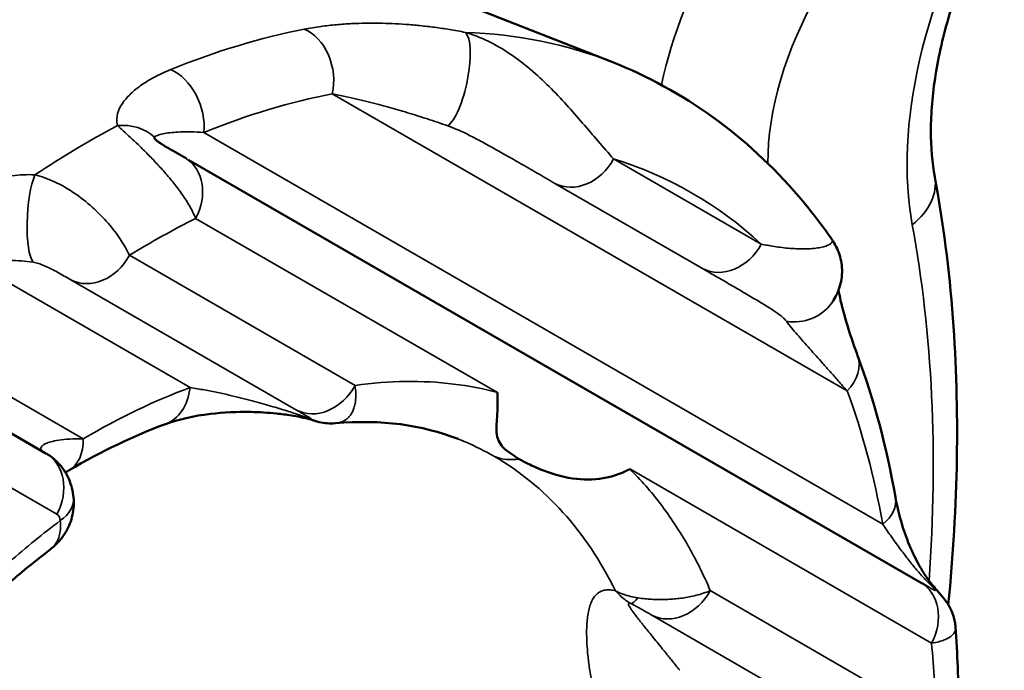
# Model space of a CAD drawing. Header units: millimetres. Extents: x 0 to 14369, y -869 to 2970.
# Tile 780 of 787: x 3885.31 to 3891.36, y 1956.47 to 1960.47. Entities that reach past the tile are written whole.
import ezdxf

# ---------------------------------------------------------------- set-up
doc = ezdxf.new("R2010")
doc.units = ezdxf.units.MM
doc.header["$LTSCALE"] = 10
doc.layers.add('Sichtbar (ISO)', color=7, linetype='Continuous', lineweight=50)
doc.layers.add('Sichtbar schmal (ISO)', color=7, linetype='Continuous', lineweight=35)

msp = doc.modelspace()

# ---------------------------------------------------------------- linework, layer by layer
at = {"layer": 'Sichtbar (ISO)'}
for p, q in [((3888.9496, 1960.2071), (3886.265, 1961.2618)), ((3886.3536, 1959.6047), (3890.845, 1957.0116)), ((3885.4754, 1957.8038), (3884.5644, 1958.3297)), ((3887.2527, 1957.9884), (3887.2513, 1957.9883)), ((3885.499, 1957.2106), (3885.499, 1957.2106))]:
    msp.add_line(p, q, dxfattribs=at)
for centre, major_axis, ratio, start_param, end_param in [((3890.0554, 1958.9017), (0.2433, -0.1755), 0.952924, 6.282771, 6.285814), ((3887.2258, 1958.2872), (0.0267, -0.2988), 0.984252, 6.279098, 6.283081), ((3885.3254, 1957.5439), (0.15, 0.2598), 0.816497, 6.283075, 6.283185), ((3885.4154, 1958.0448), (0.2023, -0.3451), 0.600765, 6.283153, 6.283193), ((3885.3465, 1957.5044), (0.2986, 0.0285), 0.610672, 6.283008, 6.283152)]:
    msp.add_ellipse(centre, major_axis=major_axis, ratio=ratio, start_param=start_param, end_param=end_param, dxfattribs=at)
for points, knots in [([(3885.4259, 1961.4571), (3884.8465, 1961.3216), (3884.2229, 1961.0592), (3882.9727, 1960.3001), (3882.3468, 1959.8076), (3881.1505, 1958.6346), (3880.5805, 1957.9534), (3879.5583, 1956.4706), (3879.1068, 1955.6686), (3878.3712, 1954.0294), (3878.0873, 1953.1924), (3877.7149, 1951.5749), (3877.6258, 1950.7945), (3877.6356, 1949.9873), (3877.6385, 1949.8932), (3877.6431, 1949.8004)], [5.208706, 5.208706, 5.208706, 5.208706, 5.523631, 5.523631, 5.833698, 5.833698, 6.145367, 6.145367, 6.458278, 6.458278, 6.771107, 6.771107, 7.082552, 7.082552, 7.124254, 7.124254, 7.124254, 7.124254]), ([(3890.9319, 1959.5025), (3890.9164, 1959.5863), (3890.9078, 1959.6821), (3890.9086, 1959.8923), (3890.9179, 1960.0066), (3890.9561, 1960.2468), (3890.985, 1960.3727), (3891.0616, 1960.6292), (3891.1094, 1960.7599), (3891.2221, 1961.0193), (3891.287, 1961.148), (3891.359, 1961.2727)], [5.3067748, 5.3067748, 5.3067748, 5.3067748, 5.5020569, 5.5020569, 5.697339, 5.697339, 5.8926211, 5.8926211, 6.0879032, 6.0879032, 6.2831853, 6.2831853, 6.2831853, 6.2831853]), ([(3888.9496, 1960.2071), (3889.388, 1960.0348), (3889.7824, 1959.7495), (3890.1686, 1959.2974), (3890.2369, 1959.2086), (3890.3013, 1959.1157)], [0, 0, 0, 0, 0.2164921, 0.2164921, 0.2661518, 0.2661518, 0.2661518, 0.2661518]), ([(3886.1425, 1959.7449), (3886.1415, 1959.7436), (3886.1412, 1959.7421), (3886.1416, 1959.7402), (3886.142, 1959.7388), (3886.1428, 1959.7372), (3886.144, 1959.7355)], [0.000015, 0.000015, 0.000015, 0.000015, 0.1, 0.1, 0.1, 0.1778136, 0.1778136, 0.1778136, 0.1778136]), ([(3886.144, 1959.7355), (3886.1443, 1959.735), (3886.1447, 1959.7345), (3886.1451, 1959.734), (3886.147, 1959.7317), (3886.1496, 1959.7291), (3886.153, 1959.7261), (3886.1564, 1959.7232), (3886.1605, 1959.7199), (3886.1656, 1959.7163), (3886.1706, 1959.7127), (3886.1764, 1959.7087), (3886.1829, 1959.7045), (3886.1894, 1959.7003), (3886.1966, 1959.6958), (3886.2043, 1959.6911), (3886.2095, 1959.6879), (3886.215, 1959.6847), (3886.2207, 1959.6813)], [0.1778136, 0.1778136, 0.1778136, 0.1778136, 0.2, 0.2, 0.2, 0.3, 0.3, 0.3, 0.4, 0.4, 0.4, 0.5, 0.5, 0.5, 0.6, 0.6, 0.6, 0.6673793, 0.6673793, 0.6673793, 0.6673793]), ([(3886.2207, 1959.6813), (3886.2426, 1959.6683), (3886.2629, 1959.6571), (3886.3014, 1959.6357), (3886.3198, 1959.6255), (3886.3368, 1959.6159)], [0, 0, 0, 0, 0.00897274, 0.00897274, 0.01817991, 0.01817991, 0.01817991, 0.01817991]), ([(3891.0152, 1956.8746), (3891.0754, 1957.4838), (3891.0853, 1958.0742), (3891.0209, 1958.933), (3890.9838, 1959.2227), (3890.9319, 1959.5025)], [3.8064265, 3.8064265, 3.8064265, 3.8064265, 4.0098908, 4.0098908, 4.1180032, 4.1180032, 4.1180032, 4.1180032]), ([(3890.3012, 1959.1157), (3890.3195, 1959.0893), (3890.3358, 1959.0578), (3890.3576, 1958.9903), (3890.3634, 1958.9536), (3890.3622, 1958.8788), (3890.3546, 1958.8401), (3890.3305, 1958.7767), (3890.316, 1958.7503), (3890.2992, 1958.7269)], [0, 0, 0, 0, 0.01178918, 0.01178918, 0.02366753, 0.02366753, 0.03587233, 0.03587233, 0.04556969, 0.04556969, 0.04556969, 0.04556969]), ([(3890.3419, 1958.8067), (3890.3443, 1958.7895), (3890.3486, 1958.7666), (3890.3657, 1958.691), (3890.3824, 1958.6306), (3890.419, 1958.5148), (3890.4374, 1958.461), (3890.4584, 1958.4043)], [0.03909394, 0.03909394, 0.03909394, 0.03909394, 0.05717544, 0.05717544, 0.09280707, 0.09280707, 0.12026868, 0.12026868, 0.12026868, 0.12026868]), ([(3888.3816, 1957.7688), (3888.3621, 1957.78), (3888.3445, 1957.7911), (3888.3101, 1957.8156), (3888.2942, 1957.8288), (3888.2567, 1957.8693), (3888.2458, 1957.896), (3888.2396, 1957.9619), (3888.243, 1957.9983), (3888.2491, 1958.0986), (3888.2486, 1958.1491), (3888.2471, 1958.1751), (3888.247, 1958.1763), (3888.247, 1958.1772)], [-0.03542474, -0.03542474, -0.03542474, -0.03542474, -0.03149139, -0.03149139, -0.02675471, -0.02675471, -0.01760203, -0.01760203, -0.00940478, -0.00940478, 0, 0, 0.00033768, 0.00033768, 0.00033768, 0.00033768]), ([(3887.124, 1958.0045), (3887.1208, 1958.0056), (3887.1166, 1958.007), (3887.1072, 1958.0099), (3887.1018, 1958.0115), (3887.0889, 1958.015), (3887.0812, 1958.017), (3887.062, 1958.0216), (3887.0502, 1958.0242), (3887.0197, 1958.0303), (3887.0009, 1958.0336), (3886.951, 1958.0415), (3886.92, 1958.0454), (3886.8367, 1958.0538), (3886.7853, 1958.0567), (3886.6474, 1958.0595), (3886.5638, 1958.0553), (3886.3814, 1958.0339), (3886.2853, 1958.0116), (3886.2097, 1957.9836)], [0, 0, 0, 0, 0.0017858, 0.0017858, 0.0036941, 0.0036941, 0.006138, 0.006138, 0.0097341, 0.0097341, 0.0154575, 0.0154575, 0.0251943, 0.0251943, 0.0423879, 0.0423879, 0.0732042, 0.0732042, 0.1150911, 0.1150911, 0.1150911, 0.1150911]), ([(3887.2513, 1957.9883), (3887.2187, 1957.9855), (3887.1852, 1957.9881), (3887.1435, 1957.9982), (3887.1337, 1958.0011), (3887.124, 1958.0045)], [0.00011182, 0.00011182, 0.00011182, 0.00011182, 0.00997423, 0.00997423, 0.01306261, 0.01306261, 0.01306261, 0.01306261]), ([(3885.4782, 1957.8021), (3885.5087, 1957.7841), (3885.5366, 1957.7609), (3885.5835, 1957.7074), (3885.603, 1957.6762), (3885.6322, 1957.6084), (3885.6415, 1957.5708), (3885.6452, 1957.5329)], [0.00032935, 0.00032935, 0.00032935, 0.00032935, 0.01104372, 0.01104372, 0.02193312, 0.02193312, 0.03348937, 0.03348937, 0.03348937, 0.03348937]), ([(3889.06, 1957.7078), (3889.0591, 1957.7074), (3889.0583, 1957.7069), (3889.0444, 1957.6993), (3888.9968, 1957.6725), (3888.8585, 1957.6428), (3888.7962, 1957.6404), (3888.6644, 1957.6542), (3888.598, 1957.6722), (3888.5028, 1957.7084), (3888.4728, 1957.7216), (3888.4222, 1957.7463), (3888.401, 1957.7576), (3888.3816, 1957.7688)], [-0.1099091, -0.1099091, -0.1099091, -0.1099091, -0.1078659, -0.1078659, -0.0771022, -0.0771022, -0.0527542, -0.0527542, -0.0256401, -0.0256401, -0.0116388, -0.0116388, -0.000001, -0.000001, -0.000001, -0.000001]), ([(3885.6452, 1957.5329), (3885.6485, 1957.4973), (3885.6462, 1957.4609), (3885.6309, 1957.3903), (3885.6173, 1957.3552), (3885.5801, 1957.2909), (3885.556, 1957.261), (3885.519, 1957.2267), (3885.5092, 1957.2185), (3885.499, 1957.2107)], [0, 0, 0, 0, 0.01075578, 0.01075578, 0.02183616, 0.02183616, 0.03320882, 0.03320882, 0.03709144, 0.03709144, 0.03709144, 0.03709144]), ([(3890.6908, 1957.5338), (3890.7063, 1957.4459), (3890.7334, 1957.344), (3890.7939, 1957.1988), (3890.8125, 1957.1593), (3890.8458, 1957.0989), (3890.8583, 1957.0779), (3890.8861, 1957.0359), (3890.9016, 1957.0145), (3890.9182, 1956.9947)], [0, 0, 0, 0, 0.03913043, 0.03913043, 0.05324908, 0.05324908, 0.06075064, 0.06075064, 0.06854368, 0.06854368, 0.06854368, 0.06854368]), ([(3890.845, 1957.0116), (3890.8558, 1957.0053), (3890.8659, 1956.9995), (3890.8836, 1956.9891), (3890.8918, 1956.9842), (3890.895, 1956.9824)], [0, 0, 0, 0, 0.00623167, 0.00623167, 0.01268586, 0.01268586, 0.01268586, 0.01268586]), ([(3890.9182, 1956.9947), (3890.9283, 1956.9826), (3890.9387, 1956.9704), (3890.9553, 1956.9511), (3890.962, 1956.9434), (3890.9733, 1956.9303), (3890.9781, 1956.9247), (3890.9877, 1956.9132), (3890.9926, 1956.9072), (3891.0046, 1956.8911), (3891.0119, 1956.8804), (3891.0246, 1956.8586), (3891.0303, 1956.8474), (3891.0443, 1956.815), (3891.0512, 1956.7926), (3891.0572, 1956.7594), (3891.0586, 1956.7487), (3891.0594, 1956.7379)], [0, 0, 0, 0, 0.00473086, 0.00473086, 0.00852443, 0.00852443, 0.01211562, 0.01211562, 0.01529808, 0.01529808, 0.01938347, 0.01938347, 0.02317984, 0.02317984, 0.03011507, 0.03011507, 0.03335201, 0.03335201, 0.03335201, 0.03335201])]:
    msp.add_open_spline(points, degree=3, knots=knots, dxfattribs=at)
for points in [[(3890.4584, 1958.4043), (3890.5587, 1958.1337), (3890.6365, 1957.8416), (3890.6908, 1957.5338)], [(3888.0056, 1957.8919), (3887.7854, 1957.9784), (3887.5325, 1958.0134), (3887.2525, 1957.9884)], [(3886.2097, 1957.9836), (3886.0173, 1957.9124), (3885.818, 1957.8172), (3885.6177, 1957.6997)], [(3887.2525, 1957.9884), (3887.2526, 1957.9884), (3887.2526, 1957.9884), (3887.2527, 1957.9884)], [(3885.6177, 1957.6997), (3885.6098, 1957.6951), (3885.6023, 1957.6905), (3885.5953, 1957.6859)], [(3885.499, 1957.2107), (3885.4161, 1957.1472), (3885.3333, 1957.0802), (3885.2511, 1957.0099)], [(3891.0594, 1956.7379), (3891.0713, 1956.5743), (3891.0776, 1956.4072), (3891.0781, 1956.2374)]]:
    msp.add_open_spline(points, degree=3, dxfattribs=at)
at = {"layer": 'Sichtbar schmal (ISO)'}
for p, q in [((3890.3943, 1958.1867), (3887.2336, 1960.0116)), ((3890.6126, 1957.3683), (3886.4453, 1959.7743)), ((3889.8667, 1959.0885), (3888.9603, 1959.6118)), ((3889.507, 1958.9379), (3888.6006, 1959.4612)), ((3886.3947, 1959.2466), (3888.247, 1958.1772)), ((3885.9881, 1959.0198), (3887.373, 1958.2202)), ((3886.3605, 1958.2076), (3885.0444, 1958.9675)), ((3885.6283, 1958.8692), (3887.0133, 1958.0696)), ((3885.705, 1957.8937), (3884.546, 1958.5628)), ((3885.5426, 1957.4306), (3884.6316, 1957.9566)), ((3889.06, 1957.7078), (3890.9122, 1956.6384)), ((3890.9389, 1956.1615), (3889.554, 1956.961)), ((3890.5792, 1956.0109), (3889.1942, 1956.8105))]:
    msp.add_line(p, q, dxfattribs=at)
for centre, major_axis, ratio, start_param, end_param in [((3883.8514, 1953.6489), (-4.5, -7.7942), 0.57735, 3.63791, 5.553458), ((3892.5295, 1960.5969), (1.25, 2.1651), 0.57735, 1.570796, 2.547207), ((3890.6144, 1960.4057), (-1, -1.7321), 0.57735, 4.712389, 5.221198), ((3890.968, 1960.2016), (-0.75, -1.299), 0.57735, 4.712389, 5.501729), ((3885.5313, 1953.5268), (-3.4382, -6.6593), 0.576925, 3.570357, 3.733396), ((3887.0163, 1960.1249), (-0.0574, 0.2945), 0.741946, 4.178041, 5.827226), ((3887.9765, 1960.102), (-0.0605, -0.2938), 0.28881, 0.283959, 2.964665), ((3885.7417, 1953.4091), (3.4343, 6.6958), 0.574954, 0.057382, 0.264331), ((3886.228, 1959.8876), (-0.1122, 0.2782), 0.676671, 4.042131, 5.68406), ((3885.7494, 1953.4146), (-3.3277, -6.3785), 0.576999, 3.57293, 3.735991), ((3885.7605, 1953.4196), (3.4253, 6.6852), 0.577048, 0.696353, 0.79449), ((3885.9211, 1959.5544), (-0.287, -0.0872), 0.865198, 3.61284, 4.479215), ((3886.1775, 1959.36), (0.15, 0.2598), 0.816497, 4.747296, 6.242824), ((3888.7431, 1959.7251), (-0.15, -0.2598), 0.816497, 0.034907, 1.605703), ((3886.129, 1953.2671), (3.2256, 6.1829), 0.576999, 6.128175, 6.38885), ((3885.4341, 1959.2647), (-0.0181, -0.2995), 0.241538, 3.744249, 6.009012), ((3890.4403, 1959.4114), (0.4916, 0.0911), 0.676461, 5.382208, 6.283185), ((3886.1222, 1953.2342), (3.2425, 6.2153), 0.576999, 0.678703, 0.762848), ((3883.8514, 1953.6489), (5, 8.6603), 0.57735, 5.412594, 5.6888), ((3889.6495, 1959.2018), (-0.15, -0.2598), 0.816497, 0.034907, 1.605703), ((3885.7708, 1959.1331), (-0.15, -0.2598), 0.816497, 0.034907, 1.60572), ((3890.0554, 1958.9017), (0.2433, -0.1755), 0.952924, 5.198095, 6.282771), ((3883.8514, 1953.6489), (-4.5, -7.7942), 0.57735, 2.522285, 2.522288), ((3890.1771, 1958.3), (0.2813, 0.1043), 0.7242, 5.291906, 6.283192), ((3885.7394, 1953.3927), (-2.4994, -4.7909), 0.576999, 3.709253, 3.885922), ((3886.0709, 1958.3587), (0.1388, -0.3751), 0.688659, 0.000001, 0.920272), ((3887.1558, 1958.3336), (-0.15, -0.2598), 0.816497, 0.03491, 1.605717), ((3885.7423, 1953.4191), (3.3275, 6.3781), 0.576999, 5.639437, 5.802507), ((3887.2258, 1958.2872), (0.0267, -0.2988), 0.984252, 5.784348, 6.279098), ((3885.4154, 1958.0448), (0.2023, -0.3451), 0.600765, 0.000009, 0.806353), ((3885.3254, 1957.5439), (0.15, 0.2598), 0.816497, 4.747294, 6.283075), ((3885.8184, 1953.3788), (2.3611, 4.4329), 0.574542, 5.891844, 6.26351), ((3888.3933, 1958.1479), (-0.2, -0.3464), 0.816496, 0.122228, 0.581717), ((3885.3465, 1957.5044), (0.2986, 0.0285), 0.610672, 5.466836, 6.283008), ((3890.3954, 1957.4816), (0.2954, 0.0521), 0.653287, 5.416625, 6.283186), ((3886.1239, 1953.2229), (-2.5107, -4.8126), 0.576999, 4.02688, 4.111971), ((3885.4672, 1957.3092), (0.0766, 0.1207), 0.493866, 5.719745, 6.301816), ((3890.695, 1956.7518), (0.15, 0.2598), 0.816497, 4.747296, 6.283185), ((3890.6882, 1956.8021), (0.23, 0.1926), 0.056817, 6.283184, 6.513223), ((3889.1827, 1957.1574), (-0.1223, -0.274), 0.191567, 0.08631, 0.585071), ((3889.3367, 1957.0744), (-0.15, -0.2598), 0.816497, 0.034908, 1.605701), ((3886.1056, 1953.2439), (-3.2425, -6.2152), 0.576999, 2.329399, 2.413545)]:
    msp.add_ellipse(centre, major_axis=major_axis, ratio=ratio, start_param=start_param, end_param=end_param, dxfattribs=at)
for points in [[(3888.0509, 1960.3882), (3888.0175, 1960.3949), (3887.953, 1960.4065), (3887.8608, 1960.42), (3887.7712, 1960.4304), (3887.684, 1960.4379), (3887.6013, 1960.4426), (3887.5219, 1960.4451), (3887.4402, 1960.4452), (3887.3525, 1960.4426), (3887.26, 1960.4364), (3887.1632, 1960.4258), (3887.0954, 1960.4148), (3887.061, 1960.408)], [(3888.247, 1958.1772), (3888.1609, 1958.2004), (3887.9819, 1958.2357), (3887.6866, 1958.2517), (3887.4797, 1958.2354), (3887.373, 1958.2202)], [(3887.1085, 1958.0123), (3887.1138, 1958.0089), (3887.119, 1958.0062), (3887.124, 1958.0045)], [(3888.9725, 1956.9592), (3888.9607, 1956.9622), (3888.9385, 1956.9659), (3888.9088, 1956.965), (3888.8836, 1956.9578), (3888.8617, 1956.9447), (3888.8429, 1956.9253), (3888.8271, 1956.8995), (3888.8146, 1956.8679), (3888.8054, 1956.8314), (3888.7991, 1956.7907), (3888.7955, 1956.7456), (3888.7944, 1956.6946), (3888.7963, 1956.635), (3888.8018, 1956.5652), (3888.812, 1956.4837), (3888.8231, 1956.4196), (3888.83, 1956.3849)], [(3889.0654, 1956.8825), (3889.0617, 1956.8837), (3889.0558, 1956.8848), (3889.0517, 1956.882), (3889.0522, 1956.8752), (3889.0568, 1956.8647), (3889.0653, 1956.8505), (3889.0778, 1956.8324), (3889.0939, 1956.8107), (3889.1131, 1956.7858), (3889.1347, 1956.7586), (3889.1582, 1956.7294), (3889.1835, 1956.6981), (3889.2116, 1956.6637), (3889.2433, 1956.6246), (3889.2794, 1956.5802), (3889.32, 1956.5301), (3889.3509, 1956.492), (3889.3673, 1956.4717)]]:
    msp.add_open_spline(points, degree=3, dxfattribs=at)
for points, knots in [([(3888.9603, 1959.6118), (3888.9282, 1959.6474), (3888.8967, 1959.6838), (3888.8652, 1959.7205), (3888.8338, 1959.7573), (3888.8023, 1959.7944), (3888.7701, 1959.8318), (3888.738, 1959.8692), (3888.7051, 1959.9069), (3888.671, 1959.9443), (3888.6369, 1959.9818), (3888.6016, 1960.0191), (3888.5646, 1960.0557), (3888.5276, 1960.0922), (3888.489, 1960.128), (3888.4487, 1960.1619), (3888.4084, 1960.1959), (3888.3664, 1960.228), (3888.3231, 1960.2571), (3888.2798, 1960.2862), (3888.2352, 1960.3124), (3888.1896, 1960.3346), (3888.1441, 1960.3568), (3888.0976, 1960.375), (3888.0509, 1960.3882)], [0, 0, 0, 0, 0.125, 0.125, 0.125, 0.25, 0.25, 0.25, 0.375, 0.375, 0.375, 0.5, 0.5, 0.5, 0.625, 0.625, 0.625, 0.75, 0.75, 0.75, 0.875, 0.875, 0.875, 0.9999358, 0.9999358, 0.9999358, 0.9999358]), ([(3886.2416, 1960.1602), (3886.2032, 1960.1447), (3886.134, 1960.112), (3886.0506, 1960.0597), (3885.987, 1960.0058), (3885.9425, 1959.9525), (3885.9121, 1959.8935), (3885.9069, 1959.8431), (3885.914, 1959.8162)], [0.0000001, 0.0000001, 0.0000001, 0.0000001, 0.1666667, 0.3333333, 0.5, 0.6666667, 0.8333333, 1, 1, 1, 1]), ([(3887.9422, 1959.815), (3887.9209, 1959.8224), (3887.9001, 1959.8295), (3887.8793, 1959.8364), (3887.8586, 1959.8434), (3887.8379, 1959.8502), (3887.8173, 1959.8569), (3887.7966, 1959.8636), (3887.7761, 1959.8701), (3887.7556, 1959.8765), (3887.7351, 1959.8829), (3887.7148, 1959.8892), (3887.6948, 1959.8952), (3887.6748, 1959.9012), (3887.6552, 1959.907), (3887.6359, 1959.9126), (3887.6166, 1959.9182), (3887.5975, 1959.9236), (3887.5781, 1959.929), (3887.5587, 1959.9344), (3887.5389, 1959.9398), (3887.5182, 1959.9453), (3887.4975, 1959.9508), (3887.476, 1959.9564), (3887.4538, 1959.962), (3887.4316, 1959.9676), (3887.4086, 1959.9732), (3887.3849, 1959.9788), (3887.3612, 1959.9844), (3887.3369, 1959.99), (3887.3116, 1959.9954), (3887.2864, 1960.0009), (3887.2603, 1960.0063), (3887.2336, 1960.0116)], [0, 0, 0, 0, 0.090909, 0.090909, 0.090909, 0.181818, 0.181818, 0.181818, 0.272727, 0.272727, 0.272727, 0.363636, 0.363636, 0.363636, 0.454545, 0.454545, 0.454545, 0.545455, 0.545455, 0.545455, 0.636364, 0.636364, 0.636364, 0.727273, 0.727273, 0.727273, 0.818182, 0.818182, 0.818182, 0.909091, 0.909091, 0.909091, 1, 1, 1, 1]), ([(3885.914, 1959.8162), (3885.9256, 1959.8057), (3885.9385, 1959.7944), (3885.952, 1959.7822), (3885.9655, 1959.77), (3885.9796, 1959.7571), (3885.9944, 1959.7433), (3886.0091, 1959.7295), (3886.0246, 1959.7149), (3886.041, 1959.6991), (3886.0575, 1959.6833), (3886.075, 1959.6662), (3886.0931, 1959.648), (3886.1114, 1959.6298), (3886.1302, 1959.6103), (3886.1491, 1959.5903), (3886.168, 1959.5702), (3886.1869, 1959.5495), (3886.2055, 1959.5281), (3886.2242, 1959.5068), (3886.2426, 1959.4848), (3886.2605, 1959.4623), (3886.2784, 1959.4397), (3886.2957, 1959.4166), (3886.3121, 1959.393), (3886.3285, 1959.3694), (3886.344, 1959.3453), (3886.358, 1959.3208), (3886.372, 1959.2962), (3886.3845, 1959.2712), (3886.3947, 1959.2466)], [0.0000006, 0.0000006, 0.0000006, 0.0000006, 0.1, 0.1, 0.1, 0.2, 0.2, 0.2, 0.2999914, 0.2999914, 0.2999914, 0.3999834, 0.3999834, 0.3999834, 0.4999877, 0.4999877, 0.4999877, 0.5999954, 0.5999954, 0.5999954, 0.6999994, 0.6999994, 0.6999994, 0.8, 0.8, 0.8, 0.9, 0.9, 0.9, 1, 1, 1, 1]), ([(3888.6006, 1959.4612), (3888.5624, 1959.4832), (3888.5258, 1959.5043), (3888.4909, 1959.5245), (3888.4559, 1959.5446), (3888.4226, 1959.5638), (3888.3906, 1959.5822), (3888.3586, 1959.6006), (3888.3279, 1959.6181), (3888.2984, 1959.6349), (3888.2689, 1959.6517), (3888.2406, 1959.6676), (3888.2133, 1959.6828), (3888.186, 1959.698), (3888.1598, 1959.7123), (3888.1348, 1959.7257), (3888.1097, 1959.739), (3888.0858, 1959.7514), (3888.0631, 1959.7626), (3888.0403, 1959.7739), (3888.0188, 1959.784), (3887.9987, 1959.7927), (3887.9785, 1959.8015), (3887.9597, 1959.809), (3887.9422, 1959.815)], [0, 0, 0, 0, 0.125, 0.125, 0.125, 0.25, 0.25, 0.25, 0.375, 0.375, 0.375, 0.5, 0.5, 0.5, 0.625, 0.625, 0.625, 0.75, 0.75, 0.75, 0.875, 0.875, 0.875, 0.9999002, 0.9999002, 0.9999002, 0.9999002]), ([(3886.4453, 1959.7743), (3886.4174, 1959.776), (3886.3915, 1959.7769), (3886.3676, 1959.7773), (3886.3437, 1959.7777), (3886.3218, 1959.7776), (3886.3018, 1959.7769), (3886.2817, 1959.7762), (3886.2637, 1959.7751), (3886.2475, 1959.7736), (3886.2314, 1959.7721), (3886.2172, 1959.7702), (3886.204, 1959.7679), (3886.1908, 1959.7655), (3886.1787, 1959.7627), (3886.1679, 1959.7591), (3886.1572, 1959.7554), (3886.1477, 1959.7509), (3886.1425, 1959.7449)], [0.0000001, 0.0000001, 0.0000001, 0.0000001, 0.1666667, 0.1666667, 0.1666667, 0.3333333, 0.3333333, 0.3333333, 0.5, 0.5, 0.5, 0.6666667, 0.6666667, 0.6666667, 0.8333333, 0.8333333, 0.8333333, 1, 1, 1, 1]), ([(3884.7862, 1959.3183), (3884.8237, 1959.3465), (3884.9015, 1959.3951), (3885.0202, 1959.4486), (3885.1356, 1959.4856), (3885.2645, 1959.5112), (3885.3593, 1959.5164), (3885.408, 1959.5139)], [0.0000001, 0.0000001, 0.0000001, 0.0000001, 0.2, 0.4, 0.6, 0.8, 1, 1, 1, 1]), ([(3885.408, 1959.5139), (3885.4477, 1959.504), (3885.4885, 1959.4893), (3885.5291, 1959.4704), (3885.5696, 1959.4516), (3885.6098, 1959.4285), (3885.6487, 1959.4022), (3885.6875, 1959.376), (3885.7248, 1959.3466), (3885.7599, 1959.3153), (3885.7949, 1959.2839), (3885.8275, 1959.2507), (3885.8569, 1959.217), (3885.8862, 1959.1832), (3885.9123, 1959.1491), (3885.9343, 1959.1158), (3885.9564, 1959.0825), (3885.9745, 1959.05), (3885.9881, 1959.0198)], [0.0000055, 0.0000055, 0.0000055, 0.0000055, 0.1666667, 0.1666667, 0.1666667, 0.3333333, 0.3333333, 0.3333333, 0.5, 0.5, 0.5, 0.6666667, 0.6666667, 0.6666667, 0.8333333, 0.8333333, 0.8333333, 0.9999988, 0.9999988, 0.9999988, 0.9999988]), ([(3890.3012, 1959.1157), (3890.3028, 1959.1135), (3890.3036, 1959.1112), (3890.3038, 1959.1089), (3890.3045, 1959.1015), (3890.2985, 1959.0936), (3890.2861, 1959.0864), (3890.2738, 1959.0792), (3890.255, 1959.0728), (3890.231, 1959.068), (3890.2069, 1959.0633), (3890.1775, 1959.0603), (3890.1456, 1959.0593), (3890.1137, 1959.0584), (3890.0794, 1959.0595), (3890.0453, 1959.0622), (3890.0112, 1959.0649), (3889.9775, 1959.0691), (3889.9472, 1959.0738), (3889.9169, 1959.0785), (3889.8902, 1959.0836), (3889.8667, 1959.0885)], [0.2115393, 0.2115393, 0.2115393, 0.2115393, 0.25, 0.25, 0.25, 0.375, 0.375, 0.375, 0.5, 0.5, 0.5, 0.625, 0.625, 0.625, 0.75, 0.75, 0.75, 0.875, 0.875, 0.875, 1, 1, 1, 1]), ([(3885.0444, 1958.9675), (3885.0687, 1958.9726), (3885.0931, 1958.9765), (3885.117, 1958.9795), (3885.141, 1958.9825), (3885.1645, 1958.9846), (3885.1873, 1958.9859), (3885.2101, 1958.9872), (3885.232, 1958.9878), (3885.2548, 1958.9878), (3885.2776, 1958.9878), (3885.3012, 1958.9871), (3885.325, 1958.9855), (3885.3488, 1958.9839), (3885.3727, 1958.9815), (3885.397, 1958.9776)], [0, 0, 0, 0, 0.2, 0.2, 0.2, 0.4, 0.4, 0.4, 0.6, 0.6, 0.6, 0.8, 0.8, 0.8, 1, 1, 1, 1]), ([(3885.397, 1958.9776), (3885.4071, 1958.976), (3885.4178, 1958.9734), (3885.4293, 1958.9697), (3885.4408, 1958.966), (3885.4531, 1958.9614), (3885.4658, 1958.9559), (3885.4785, 1958.9505), (3885.4917, 1958.9443), (3885.5051, 1958.9375), (3885.5186, 1958.9307), (3885.5325, 1958.9233), (3885.5464, 1958.9157), (3885.5603, 1958.9081), (3885.5743, 1958.9002), (3885.588, 1958.8924), (3885.6017, 1958.8846), (3885.6151, 1958.8769), (3885.6283, 1958.8692)], [0.0000082, 0.0000082, 0.0000082, 0.0000082, 0.1666667, 0.1666667, 0.1666667, 0.3333333, 0.3333333, 0.3333333, 0.5, 0.5, 0.5, 0.6666667, 0.6666667, 0.6666667, 0.8333333, 0.8333333, 0.8333333, 1, 1, 1, 1]), ([(3890.0211, 1958.6148), (3890.0157, 1958.6226), (3890.0077, 1958.6311), (3889.9968, 1958.6404), (3889.986, 1958.6498), (3889.9723, 1958.66), (3889.9562, 1958.6712), (3889.94, 1958.6824), (3889.9213, 1958.6945), (3889.8999, 1958.7078), (3889.8785, 1958.7211), (3889.8544, 1958.7357), (3889.828, 1958.7513), (3889.8017, 1958.767), (3889.7731, 1958.7837), (3889.7438, 1958.8007), (3889.7146, 1958.8178), (3889.6848, 1958.8351), (3889.6558, 1958.8519), (3889.6268, 1958.8687), (3889.5987, 1958.8849), (3889.5736, 1958.8994), (3889.5485, 1958.9139), (3889.5265, 1958.9266), (3889.507, 1958.9379)], [0.0000545, 0.0000545, 0.0000545, 0.0000545, 0.125, 0.125, 0.125, 0.25, 0.25, 0.25, 0.375, 0.375, 0.375, 0.5, 0.5, 0.5, 0.625, 0.625, 0.625, 0.75, 0.75, 0.75, 0.875, 0.875, 0.875, 1, 1, 1, 1]), ([(3890.3943, 1958.1867), (3890.3748, 1958.2088), (3890.3564, 1958.2297), (3890.339, 1958.2495), (3890.3215, 1958.2692), (3890.3051, 1958.2878), (3890.2894, 1958.3055), (3890.2738, 1958.3231), (3890.259, 1958.3398), (3890.2449, 1958.3557), (3890.2308, 1958.3716), (3890.2174, 1958.3867), (3890.2041, 1958.4016), (3890.1908, 1958.4166), (3890.1777, 1958.4313), (3890.1644, 1958.4462), (3890.1512, 1958.4611), (3890.1379, 1958.4761), (3890.125, 1958.4906), (3890.1121, 1958.5052), (3890.0997, 1958.5193), (3890.0877, 1958.5331), (3890.0756, 1958.547), (3890.0639, 1958.5606), (3890.0525, 1958.5744), (3890.0411, 1958.5881), (3890.03, 1958.6019), (3890.0211, 1958.6148)], [0, 0, 0, 0, 0.111111, 0.111111, 0.111111, 0.222222, 0.222222, 0.222222, 0.333333, 0.333333, 0.333333, 0.444444, 0.444444, 0.444444, 0.555556, 0.555556, 0.555556, 0.666667, 0.666667, 0.666667, 0.777778, 0.777778, 0.777778, 0.888889, 0.888889, 0.888889, 1, 1, 1, 1]), ([(3887.1085, 1958.0123), (3887.1045, 1958.0138), (3887.0997, 1958.0156), (3887.0942, 1958.0176), (3887.0929, 1958.0181), (3887.0915, 1958.0186), (3887.0901, 1958.0191), (3887.084, 1958.0213), (3887.0773, 1958.0237), (3887.0697, 1958.0263), (3887.0681, 1958.0269), (3887.0664, 1958.0274), (3887.0648, 1958.028), (3887.0567, 1958.0308), (3887.0478, 1958.0338), (3887.0383, 1958.037), (3887.0365, 1958.0376), (3887.0347, 1958.0382), (3887.0329, 1958.0389), (3887.0213, 1958.0428), (3887.0087, 1958.0469), (3886.9954, 1958.0512), (3886.9822, 1958.0555), (3886.9682, 1958.06), (3886.9535, 1958.0646), (3886.9389, 1958.0693), (3886.9235, 1958.074), (3886.9074, 1958.0789), (3886.8913, 1958.0838), (3886.8744, 1958.0889), (3886.8568, 1958.0941), (3886.8391, 1958.0992), (3886.8207, 1958.1045), (3886.8014, 1958.1099), (3886.7822, 1958.1153), (3886.7622, 1958.1208), (3886.7414, 1958.1264), (3886.7207, 1958.1319), (3886.6992, 1958.1375), (3886.6768, 1958.1431), (3886.6544, 1958.1487), (3886.6311, 1958.1543), (3886.6069, 1958.1599), (3886.5826, 1958.1655), (3886.5573, 1958.1711), (3886.531, 1958.1767), (3886.5046, 1958.1822), (3886.4772, 1958.1876), (3886.4488, 1958.1929), (3886.4203, 1958.1981), (3886.3908, 1958.2031), (3886.3605, 1958.2076)], [0, 0, 0, 0, 0.057414, 0.057414, 0.057414, 0.071429, 0.071429, 0.071429, 0.130249, 0.130249, 0.130249, 0.142857, 0.142857, 0.142857, 0.20311, 0.20311, 0.20311, 0.214286, 0.214286, 0.214286, 0.285714, 0.285714, 0.285714, 0.357143, 0.357143, 0.357143, 0.428571, 0.428571, 0.428571, 0.5, 0.5, 0.5, 0.571429, 0.571429, 0.571429, 0.642857, 0.642857, 0.642857, 0.714286, 0.714286, 0.714286, 0.785714, 0.785714, 0.785714, 0.857143, 0.857143, 0.857143, 0.928571, 0.928571, 0.928571, 1, 1, 1, 1]), ([(3887.2527, 1957.9884), (3887.2601, 1957.9891), (3887.2672, 1957.9903), (3887.2738, 1957.9918), (3887.2804, 1957.9934), (3887.2865, 1957.9953), (3887.2926, 1957.9978), (3887.2986, 1958.0002), (3887.3046, 1958.0032), (3887.3104, 1958.0066), (3887.3161, 1958.0101), (3887.3216, 1958.0141), (3887.3267, 1958.0187), (3887.3319, 1958.0233), (3887.3368, 1958.0284), (3887.3414, 1958.0341), (3887.3459, 1958.0397), (3887.3502, 1958.046), (3887.354, 1958.0529), (3887.3579, 1958.0598), (3887.3613, 1958.0673), (3887.3644, 1958.0756), (3887.3675, 1958.0838), (3887.3701, 1958.0929), (3887.3722, 1958.1028), (3887.3744, 1958.1127), (3887.376, 1958.1235), (3887.3769, 1958.1353), (3887.3779, 1958.1472), (3887.3782, 1958.16), (3887.3776, 1958.1741), (3887.377, 1958.1882), (3887.3756, 1958.2036), (3887.373, 1958.2202)], [0.0009142, 0.0009142, 0.0009142, 0.0009142, 0.0909091, 0.0909091, 0.0909091, 0.1818182, 0.1818182, 0.1818182, 0.2727273, 0.2727273, 0.2727273, 0.3636364, 0.3636364, 0.3636364, 0.4545455, 0.4545455, 0.4545455, 0.5454545, 0.5454545, 0.5454545, 0.6363636, 0.6363636, 0.6363636, 0.7272727, 0.7272727, 0.7272727, 0.8181818, 0.8181818, 0.8181818, 0.9090909, 0.9090909, 0.9090909, 1, 1, 1, 1]), ([(3887.1085, 1958.0123), (3887.108, 1958.0128), (3887.1072, 1958.0134), (3887.1063, 1958.0141), (3887.1053, 1958.0148), (3887.1043, 1958.0155), (3887.103, 1958.0164), (3887.1017, 1958.0172), (3887.1002, 1958.0182), (3887.0985, 1958.0193), (3887.0968, 1958.0204), (3887.0949, 1958.0216), (3887.0928, 1958.0229), (3887.0907, 1958.0242), (3887.0884, 1958.0256), (3887.0859, 1958.0271), (3887.0834, 1958.0287), (3887.0806, 1958.0303), (3887.0777, 1958.0321), (3887.0748, 1958.0338), (3887.0716, 1958.0357), (3887.0682, 1958.0377), (3887.0648, 1958.0397), (3887.0611, 1958.0418), (3887.0572, 1958.0441), (3887.0533, 1958.0464), (3887.049, 1958.0489), (3887.0445, 1958.0515), (3887.04, 1958.0542), (3887.0351, 1958.057), (3887.0299, 1958.06), (3887.0247, 1958.063), (3887.0192, 1958.0662), (3887.0133, 1958.0696)], [0.0000054, 0.0000054, 0.0000054, 0.0000054, 0.0909091, 0.0909091, 0.0909091, 0.1818182, 0.1818182, 0.1818182, 0.2727273, 0.2727273, 0.2727273, 0.3636364, 0.3636364, 0.3636364, 0.4545455, 0.4545455, 0.4545455, 0.5454545, 0.5454545, 0.5454545, 0.6363636, 0.6363636, 0.6363636, 0.7272727, 0.7272727, 0.7272727, 0.8181818, 0.8181818, 0.8181818, 0.9090909, 0.9090909, 0.9090909, 1, 1, 1, 1]), ([(3885.705, 1957.8937), (3885.6743, 1957.8939), (3885.6465, 1957.8931), (3885.6215, 1957.8915), (3885.5965, 1957.89), (3885.5744, 1957.8876), (3885.5549, 1957.8846), (3885.5354, 1957.8816), (3885.5187, 1957.8781), (3885.5046, 1957.8741), (3885.5021, 1957.8734), (3885.4996, 1957.8727), (3885.4973, 1957.872), (3885.4865, 1957.8686), (3885.4774, 1957.865), (3885.47, 1957.8613), (3885.4674, 1957.86), (3885.4651, 1957.8587), (3885.4629, 1957.8573), (3885.4575, 1957.854), (3885.4533, 1957.8507), (3885.4504, 1957.8473), (3885.4487, 1957.8454), (3885.4474, 1957.8435), (3885.4465, 1957.8416), (3885.445, 1957.8388), (3885.4444, 1957.8359), (3885.4445, 1957.8332), (3885.4446, 1957.8309), (3885.4452, 1957.8286), (3885.4463, 1957.8264), (3885.4473, 1957.8242), (3885.4489, 1957.822), (3885.4508, 1957.8199), (3885.4528, 1957.8178), (3885.4551, 1957.8158), (3885.4579, 1957.8138)], [0.000001, 0.000001, 0.000001, 0.000001, 0.125, 0.125, 0.125, 0.25, 0.25, 0.25, 0.375, 0.375, 0.375, 0.3973604, 0.3973604, 0.3973604, 0.5, 0.5, 0.5, 0.5358388, 0.5358388, 0.5358388, 0.625, 0.625, 0.625, 0.6744657, 0.6744657, 0.6744657, 0.75, 0.75, 0.75, 0.8129331, 0.8129331, 0.8129331, 0.875, 0.875, 0.875, 0.9362115, 0.9362115, 0.9362115, 0.9362115]), ([(3888.2292, 1957.7842), (3888.1724, 1957.817), (3888.1126, 1957.8471), (3888.05, 1957.8737), (3888.0453, 1957.8758), (3888.0405, 1957.8778), (3888.0357, 1957.8798), (3888.0257, 1957.8839), (3888.0157, 1957.888), (3888.0056, 1957.8919)], [0, 0, 0, 0, 0.2, 0.2, 0.2, 0.2152754, 0.2152754, 0.2152754, 0.2468088, 0.2468088, 0.2468088, 0.2468088]), ([(3889.06, 1957.7078), (3889.1273, 1957.6412), (3889.2535, 1957.4971), (3889.419, 1957.2469), (3889.5118, 1957.0599), (3889.554, 1956.961)], [0.0000033, 0.0000033, 0.0000033, 0.0000033, 0.3333333, 0.6666667, 0.9999993, 0.9999993, 0.9999993, 0.9999993]), ([(3885.5638, 1957.3911), (3885.5676, 1957.3608), (3885.566, 1957.3318), (3885.5596, 1957.3055), (3885.5531, 1957.2792), (3885.5415, 1957.2558), (3885.5257, 1957.2365), (3885.5179, 1957.2269), (3885.509, 1957.2182), (3885.499, 1957.2106)], [0.0000008, 0.0000008, 0.0000008, 0.0000008, 0.2, 0.2, 0.2, 0.4, 0.4, 0.4, 0.499443, 0.499443, 0.499443, 0.499443]), ([(3890.9097, 1956.9926), (3890.8942, 1957.0076), (3890.8787, 1957.0237), (3890.8632, 1957.0407), (3890.8477, 1957.0576), (3890.8322, 1957.0754), (3890.8162, 1957.0944), (3890.8002, 1957.1135), (3890.7837, 1957.1339), (3890.7669, 1957.1552), (3890.7502, 1957.1766), (3890.7331, 1957.199), (3890.7158, 1957.2223), (3890.6985, 1957.2456), (3890.681, 1957.2699), (3890.6638, 1957.2943), (3890.6465, 1957.3187), (3890.6295, 1957.3434), (3890.6126, 1957.3683)], [0, 0, 0, 0, 0.166667, 0.166667, 0.166667, 0.333333, 0.333333, 0.333333, 0.5, 0.5, 0.5, 0.666667, 0.666667, 0.666667, 0.833333, 0.833333, 0.833333, 1, 1, 1, 1]), ([(3890.895, 1956.9824), (3890.8969, 1956.9813), (3890.8987, 1956.9802), (3890.9005, 1956.9792), (3890.9041, 1956.9771), (3890.9075, 1956.9752), (3890.9105, 1956.9735), (3890.9135, 1956.9718), (3890.9162, 1956.9703), (3890.9186, 1956.969), (3890.9211, 1956.9677), (3890.9232, 1956.9666), (3890.9251, 1956.9656), (3890.927, 1956.9647), (3890.9286, 1956.9639), (3890.93, 1956.9633), (3890.9314, 1956.9626), (3890.9326, 1956.9622), (3890.9335, 1956.9619), (3890.9345, 1956.9616), (3890.9352, 1956.9614), (3890.9358, 1956.9614), (3890.9363, 1956.9614), (3890.9366, 1956.9615), (3890.9368, 1956.9618), (3890.937, 1956.9621), (3890.937, 1956.9625), (3890.9368, 1956.963), (3890.9366, 1956.9635), (3890.9362, 1956.9642), (3890.9357, 1956.965), (3890.9352, 1956.9658), (3890.9344, 1956.9668), (3890.9335, 1956.9679), (3890.9326, 1956.9691), (3890.9315, 1956.9704), (3890.9301, 1956.9719), (3890.9287, 1956.9735), (3890.927, 1956.9753), (3890.925, 1956.9773), (3890.9231, 1956.9793), (3890.9208, 1956.9816), (3890.9182, 1956.9842), (3890.9157, 1956.9868), (3890.9128, 1956.9896), (3890.9097, 1956.9926)], [0.1958122, 0.1958122, 0.1958122, 0.1958122, 0.2222222, 0.2222222, 0.2222222, 0.2777778, 0.2777778, 0.2777778, 0.3333333, 0.3333333, 0.3333333, 0.3888889, 0.3888889, 0.3888889, 0.4444444, 0.4444444, 0.4444444, 0.5, 0.5, 0.5, 0.5555556, 0.5555556, 0.5555556, 0.6111111, 0.6111111, 0.6111111, 0.6666667, 0.6666667, 0.6666667, 0.7222222, 0.7222222, 0.7222222, 0.7777778, 0.7777778, 0.7777778, 0.8333333, 0.8333333, 0.8333333, 0.8888889, 0.8888889, 0.8888889, 0.9444444, 0.9444444, 0.9444444, 0.9999997, 0.9999997, 0.9999997, 0.9999997]), ([(3889.1098, 1956.9161), (3889.0949, 1956.9183), (3889.0797, 1956.9212), (3889.0646, 1956.925), (3889.0495, 1956.9287), (3889.0344, 1956.9333), (3889.019, 1956.9389), (3889.0036, 1956.9445), (3888.988, 1956.9512), (3888.9725, 1956.9592)], [0.0010317, 0.0010317, 0.0010317, 0.0010317, 0.3333333, 0.3333333, 0.3333333, 0.6666667, 0.6666667, 0.6666667, 1, 1, 1, 1]), ([(3888.9725, 1956.9592), (3888.9759, 1956.9555), (3888.9791, 1956.9519), (3888.9824, 1956.9485), (3888.9903, 1956.9402), (3888.9981, 1956.9326), (3889.0057, 1956.9257), (3889.0164, 1956.916), (3889.0266, 1956.9078), (3889.0365, 1956.9006), (3889.0465, 1956.8935), (3889.0562, 1956.8874), (3889.0654, 1956.8825)], [0, 0, 0, 0, 0.09707, 0.09707, 0.09707, 0.3333333, 0.3333333, 0.3333333, 0.6666667, 0.6666667, 0.6666667, 1, 1, 1, 1]), ([(3889.554, 1956.961), (3889.5397, 1956.9549), (3889.5252, 1956.9495), (3889.5107, 1956.9447), (3889.4962, 1956.94), (3889.4817, 1956.9358), (3889.4673, 1956.9321), (3889.4529, 1956.9285), (3889.4386, 1956.9253), (3889.4245, 1956.9226), (3889.4103, 1956.9199), (3889.3964, 1956.9176), (3889.3827, 1956.9156), (3889.3689, 1956.9137), (3889.3554, 1956.9121), (3889.342, 1956.9108), (3889.3287, 1956.9096), (3889.3156, 1956.9086), (3889.3026, 1956.9079), (3889.2897, 1956.9072), (3889.2769, 1956.9067), (3889.2643, 1956.9065), (3889.2518, 1956.9063), (3889.2395, 1956.9064), (3889.2275, 1956.9066), (3889.2155, 1956.9068), (3889.2038, 1956.9072), (3889.1917, 1956.9079), (3889.1797, 1956.9086), (3889.1672, 1956.9096), (3889.1537, 1956.9109), (3889.1402, 1956.9121), (3889.1256, 1956.9137), (3889.1098, 1956.9161)], [0.0000013, 0.0000013, 0.0000013, 0.0000013, 0.0909091, 0.0909091, 0.0909091, 0.1818182, 0.1818182, 0.1818182, 0.2727273, 0.2727273, 0.2727273, 0.3636364, 0.3636364, 0.3636364, 0.4545455, 0.4545455, 0.4545455, 0.5454545, 0.5454545, 0.5454545, 0.6363636, 0.6363636, 0.6363636, 0.7272727, 0.7272727, 0.7272727, 0.8181818, 0.8181818, 0.8181818, 0.9090909, 0.9090909, 0.9090909, 1, 1, 1, 1]), ([(3889.1942, 1956.8105), (3889.1886, 1956.8137), (3889.1832, 1956.8168), (3889.1779, 1956.8199), (3889.1726, 1956.8229), (3889.1675, 1956.8259), (3889.1625, 1956.8287), (3889.1576, 1956.8315), (3889.1528, 1956.8343), (3889.1482, 1956.8369), (3889.1436, 1956.8395), (3889.1392, 1956.842), (3889.135, 1956.8444), (3889.1307, 1956.8469), (3889.1267, 1956.8492), (3889.1227, 1956.8514), (3889.1188, 1956.8536), (3889.115, 1956.8557), (3889.1114, 1956.8577), (3889.1078, 1956.8598), (3889.1043, 1956.8617), (3889.101, 1956.8635), (3889.0977, 1956.8654), (3889.0945, 1956.8671), (3889.0915, 1956.8688), (3889.0885, 1956.8704), (3889.0857, 1956.8719), (3889.0829, 1956.8734), (3889.08, 1956.8749), (3889.0772, 1956.8764), (3889.0743, 1956.8779), (3889.0714, 1956.8795), (3889.0685, 1956.881), (3889.0654, 1956.8825)], [0.0000002, 0.0000002, 0.0000002, 0.0000002, 0.0909091, 0.0909091, 0.0909091, 0.1818182, 0.1818182, 0.1818182, 0.2727273, 0.2727273, 0.2727273, 0.3636364, 0.3636364, 0.3636364, 0.4545455, 0.4545455, 0.4545455, 0.5454545, 0.5454545, 0.5454545, 0.6363636, 0.6363636, 0.6363636, 0.7272727, 0.7272727, 0.7272727, 0.8181818, 0.8181818, 0.8181818, 0.9090909, 0.9090909, 0.9090909, 0.9999971, 0.9999971, 0.9999971, 0.9999971]), ([(3890.9122, 1956.6384), (3890.9287, 1956.641), (3890.9434, 1956.644), (3890.9564, 1956.6473), (3890.9694, 1956.6506), (3890.9807, 1956.6542), (3890.9906, 1956.6581), (3891.0006, 1956.6619), (3891.0092, 1956.666), (3891.0167, 1956.6703), (3891.0241, 1956.6746), (3891.0304, 1956.679), (3891.0357, 1956.6836), (3891.0409, 1956.6882), (3891.0452, 1956.693), (3891.0486, 1956.6979), (3891.052, 1956.7028), (3891.0545, 1956.7078), (3891.0563, 1956.7129), (3891.0581, 1956.718), (3891.0591, 1956.7232), (3891.0594, 1956.7285), (3891.0596, 1956.7316), (3891.0596, 1956.7348), (3891.0594, 1956.7379)], [0, 0, 0, 0, 0.0555556, 0.0555556, 0.0555556, 0.1111111, 0.1111111, 0.1111111, 0.1666667, 0.1666667, 0.1666667, 0.2222222, 0.2222222, 0.2222222, 0.2777778, 0.2777778, 0.2777778, 0.3333333, 0.3333333, 0.3333333, 0.3888889, 0.3888889, 0.3888889, 0.4212588, 0.4212588, 0.4212588, 0.4212588])]:
    msp.add_open_spline(points, degree=3, knots=knots, dxfattribs=at)

doc.saveas('drawing.dxf')
